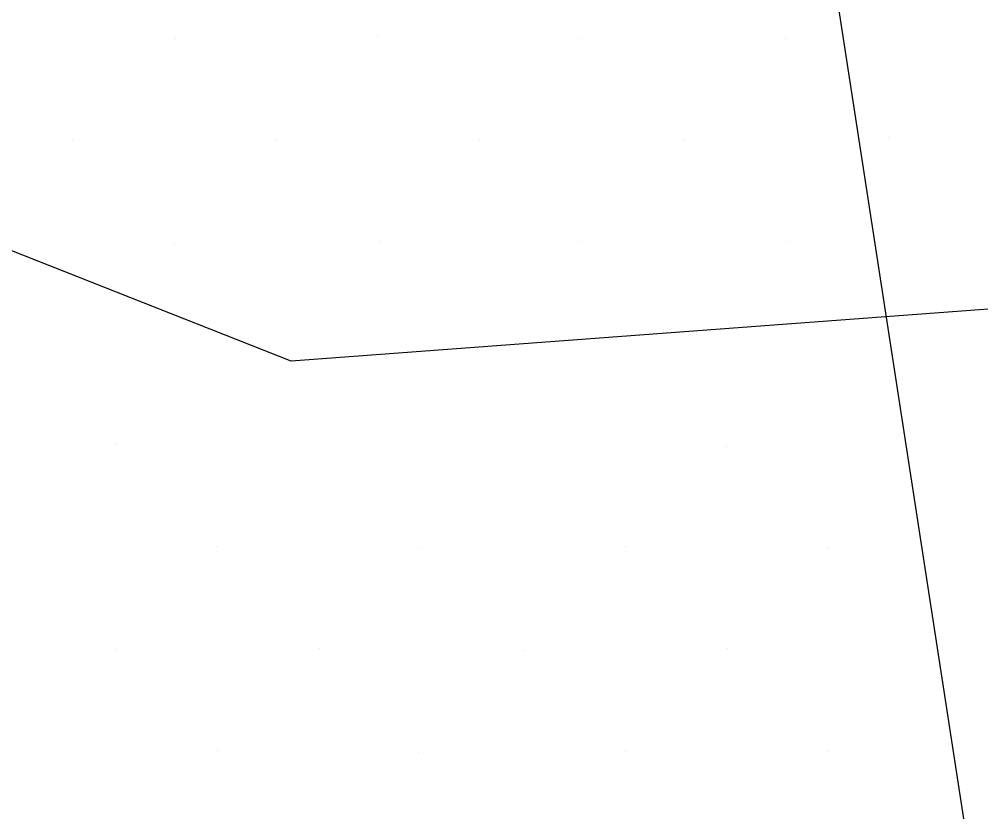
# Model space of a CAD drawing. Extents: x 1602514 to 1609837, y 863887 to 871157.
# Drawn here: x 1606845.2 to 1606945.2, y 865256.2 to 865338.7 of the extents above; entities that cross this region are included whole.
import ezdxf

# ---------------------------------------------------------------- set-up
doc = ezdxf.new("R2010")
doc.units = 0
for name, color, linetype in [('Survey-Ridge Lines', 7, 'Continuous'), ('Survey-Spot dirt', 7, 'Continuous'), ('Survey-Vegetation trees', 7, 'Continuous')]:
    doc.layers.add(name, color=color, linetype=linetype)

msp = doc.modelspace()

# ---------------------------------------------------------------- linework, layer by layer
at = {"layer": 'Survey-Ridge Lines'}
msp.add_lwpolyline([(1607044.33, 865257.15), (1606966.97, 865310.07), (1606873.48, 865303.09), (1606802.43, 865331.14), (1606719.96, 865309.31), (1606666.48, 865267.02), (1606602.76, 865232.29), (1606545.25, 865182.16), (1606503.97, 865167.62), (1606461.69, 865156.58)], dxfattribs=at)
msp.add_lwpolyline([(1607044.33, 865257.15), (1606966.97, 865310.07), (1606873.48, 865303.09), (1606802.43, 865331.14), (1606719.96, 865309.31), (1606666.48, 865267.02), (1606602.76, 865232.29), (1606545.25, 865182.16), (1606503.97, 865167.62), (1606461.69, 865156.58)], dxfattribs=at)
at = {"layer": 'Survey-Spot dirt'}
for p, q in [((1606882.48, 865336.9), (1606882.48, 865336.9)), ((1606882.48, 865336.9), (1606882.48, 865336.9)), ((1606861.47, 865336.68), (1606861.47, 865336.68)), ((1606861.47, 865336.68), (1606861.47, 865336.68)), ((1606903.74, 865336.7), (1606903.74, 865336.7)), ((1606903.74, 865336.7), (1606903.74, 865336.7)), ((1606924.88, 865336.67), (1606924.88, 865336.67)), ((1606924.88, 865336.67), (1606924.88, 865336.67)), ((1606850.78, 865326.15), (1606850.78, 865326.15)), ((1606850.78, 865326.15), (1606850.78, 865326.15)), ((1606871.95, 865326.07), (1606871.95, 865326.07)), ((1606871.95, 865326.07), (1606871.95, 865326.07)), ((1606893.14, 865326.2), (1606893.14, 865326.2)), ((1606893.14, 865326.2), (1606893.14, 865326.2)), ((1606914.34, 865326.09), (1606914.34, 865326.09)), ((1606914.34, 865326.09), (1606914.34, 865326.09)), ((1606935.68, 865326.38), (1606935.68, 865326.38)), ((1606935.68, 865326.38), (1606935.68, 865326.38)), ((1606861.39, 865315.33), (1606861.39, 865315.33)), ((1606861.39, 865315.33), (1606861.39, 865315.33)), ((1606882.69, 865315.53), (1606882.69, 865315.53)), ((1606882.69, 865315.53), (1606882.69, 865315.53)), ((1606903.75, 865315.56), (1606903.75, 865315.56)), ((1606903.75, 865315.56), (1606903.75, 865315.56)), ((1606925.02, 865315.52), (1606925.02, 865315.52)), ((1606925.02, 865315.52), (1606925.02, 865315.52)), ((1606855.18, 865294.37), (1606855.18, 865294.37)), ((1606855.18, 865294.37), (1606855.18, 865294.37)), ((1606918.83, 865294.16), (1606918.83, 865294.16)), ((1606918.83, 865294.16), (1606918.83, 865294.16)), ((1606865.68, 865283.84), (1606865.68, 865283.84)), ((1606865.68, 865283.84), (1606865.68, 865283.84)), ((1606887.07, 865283.57), (1606887.07, 865283.57)), ((1606887.07, 865283.57), (1606887.07, 865283.57)), ((1606908.29, 865283.78), (1606908.29, 865283.78)), ((1606908.29, 865283.78), (1606908.29, 865283.78)), ((1606929.31, 865283.68), (1606929.31, 865283.68)), ((1606929.31, 865283.68), (1606929.31, 865283.68)), ((1606855.21, 865273.06), (1606855.21, 865273.06)), ((1606855.21, 865273.06), (1606855.21, 865273.06)), ((1606876.49, 865273.22), (1606876.49, 865273.22)), ((1606876.49, 865273.22), (1606876.49, 865273.22)), ((1606897.63, 865272.98), (1606897.63, 865272.98)), ((1606897.63, 865272.98), (1606897.63, 865272.98)), ((1606918.89, 865273.16), (1606918.89, 865273.16)), ((1606918.89, 865273.16), (1606918.89, 865273.16)), ((1606940.33, 865273.06), (1606940.33, 865273.06)), ((1606940.33, 865273.06), (1606940.33, 865273.06)), ((1606865.83, 865262.53), (1606865.83, 865262.53)), ((1606865.83, 865262.53), (1606865.83, 865262.53)), ((1606886.76, 865262.39), (1606886.76, 865262.39)), ((1606886.76, 865262.39), (1606886.76, 865262.39)), ((1606908.24, 865262.51), (1606908.24, 865262.51)), ((1606908.24, 865262.51), (1606908.24, 865262.51)), ((1606929.43, 865262.52), (1606929.43, 865262.52)), ((1606929.43, 865262.52), (1606929.43, 865262.52))]:
    msp.add_line(p, q, dxfattribs=at)
at = {"layer": 'Survey-Vegetation trees'}
msp.add_lwpolyline([(1606966.17, 865108.64), (1606926.01, 865368.72), (1606585.43, 865634.79), (1606394.19, 865784.98), (1606151.9, 865922.97), (1606027.71, 866037.32), (1605914.18, 866179.13), (1605665.45, 866233.32)], dxfattribs=at)
msp.add_lwpolyline([(1606966.17, 865108.64), (1606926.01, 865368.72), (1606585.43, 865634.79), (1606394.19, 865784.98), (1606151.9, 865922.97), (1606027.71, 866037.32), (1605914.18, 866179.13), (1605665.45, 866233.32)], dxfattribs=at)

doc.saveas('drawing.dxf')
